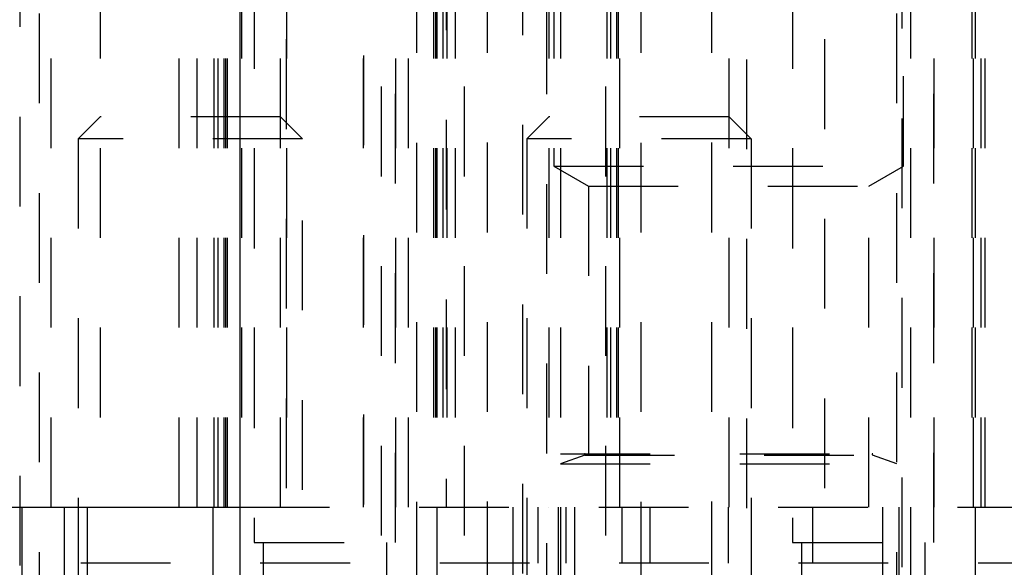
# Model space of a CAD drawing. Header units: inches. Extents: x 1880 to 2363, y -453 to -54.
# Tile 448 of 656: x 1906.987 to 1908.085, y -150.545 to -149.935. Entities that reach past the tile are written whole.
import ezdxf

# ---------------------------------------------------------------- set-up
doc = ezdxf.new("R2010")
doc.units = ezdxf.units.IN
doc.header["$LTSCALE"] = 0.5
doc.header["$MEASUREMENT"] = 0
doc.linetypes.add('HIDDEN', pattern=[0.225, 0.15, -0.075])
doc.layers.add('SID-M-H', color=4, linetype='HIDDEN')
doc.layers.add('SID-M-S', color=105, linetype='Continuous')

msp = doc.modelspace()

# ---------------------------------------------------------------- linework, layer by layer
at = {"layer": 'SID-M-H'}
for p, q in [((1907.79774, -147.17942), (1907.79774, -152.25472)), ((1906.98767, -147.4432), (1906.98767, -153.2282)), ((1907.00967, -153.2282), (1907.00967, -147.4432)), ((1907.54774, -148.85222), (1907.54774, -152.25472)), ((1907.39026, -149.0097), (1907.39026, -152.8286)), ((1907.48278, -149.0097), (1907.48278, -150.74198)), ((1907.64026, -149.0097), (1907.64026, -152.8286)), ((1907.42963, -149.27213), (1907.42963, -151.47713)), ((1907.50837, -149.27202), (1907.50837, -151.47723)), ((1907.67963, -149.27213), (1907.67963, -151.47713)), ((1907.75837, -149.27202), (1907.75837, -151.47723)), ((1907.46267, -149.44671), (1907.46267, -150.4782)), ((1907.07717, -149.4782), (1907.07717, -150.4782)), ((1907.16517, -150.4782), (1907.16517, -149.4782)), ((1907.18517, -150.4782), (1907.18517, -149.4782)), ((1907.20421, -150.4782), (1907.20421, -149.4782)), ((1907.20863, -150.4782), (1907.20863, -149.4782)), ((1907.21517, -150.4782), (1907.21517, -149.4782)), ((1907.21711, -150.4782), (1907.21711, -149.4782)), ((1907.21904, -150.4782), (1907.21904, -149.4782)), ((1907.23467, -149.4782), (1907.23467, -150.4782)), ((1907.24867, -149.4782), (1907.24867, -150.4782)), ((1907.27817, -150.4782), (1907.27817, -149.4782)), ((1907.28467, -149.4782), (1907.28467, -150.4782)), ((1907.37067, -150.4782), (1907.37067, -149.4782)), ((1907.40667, -150.4782), (1907.40667, -149.4782)), ((1907.42067, -150.4782), (1907.42067, -149.4782)), ((1907.44879, -149.4782), (1907.44879, -150.4782)), ((1907.45073, -149.4782), (1907.45073, -150.4782)), ((1907.45267, -150.9782), (1907.45267, -149.4782)), ((1907.4592, -149.4782), (1907.4592, -150.4782)), ((1907.46362, -149.4782), (1907.46362, -150.4782)), ((1907.47267, -149.4782), (1907.47267, -150.4782)), ((1907.57717, -149.4782), (1907.57717, -150.4782)), ((1907.58267, -149.4782), (1907.58267, -150.0982)), ((1907.59017, -149.4782), (1907.59017, -151.50619)), ((1907.64171, -149.4782), (1907.64171, -150.4782)), ((1907.64613, -149.4782), (1907.64613, -150.4782)), ((1907.65267, -149.4782), (1907.65267, -150.4782)), ((1907.65461, -149.4782), (1907.65461, -150.4782)), ((1907.65654, -150.4782), (1907.65654, -149.4782)), ((1907.77817, -150.4782), (1907.77817, -149.4782)), ((1907.84867, -149.4782), (1907.84867, -150.4782)), ((1907.96517, -153.2282), (1907.96517, -149.4782)), ((1907.97267, -150.0982), (1907.97267, -149.4782)), ((1908.00667, -150.4782), (1908.00667, -149.4782)), ((1908.04879, -149.4782), (1908.04879, -150.4782)), ((1908.05073, -150.4782), (1908.05073, -149.4782)), ((1908.05267, -150.9782), (1908.05267, -149.4782)), ((1908.0592, -150.4782), (1908.0592, -149.4782)), ((1908.06362, -150.4782), (1908.06362, -149.4782)), ((1907.24893, -149.49001), (1907.24893, -150.51757)), ((1907.40641, -150.51757), (1907.40641, -149.49001)), ((1907.84893, -149.49001), (1907.84893, -150.51757)), ((1908.00641, -150.51757), (1908.00641, -149.49001)), ((1907.28436, -149.55694), (1907.28436, -150.67505)), ((1907.37097, -150.67505), (1907.37097, -149.55694)), ((1907.88436, -149.55694), (1907.88436, -150.67505)), ((1907.97097, -150.54513), (1907.97097, -149.55694)), ((1907.02267, -150.4782), (1907.02267, -149.7282)), ((1907.57467, -149.9182), (1907.57467, -150.9782)), ((1907.98067, -150.9782), (1907.98067, -149.9182)), ((1907.07717, -150.0432), (1907.05267, -150.0677)), ((1907.27817, -150.0432), (1907.07717, -150.0432)), ((1907.30267, -150.0677), (1907.27817, -150.0432)), ((1907.57717, -150.0432), (1907.55267, -150.0677)), ((1907.77817, -150.0432), (1907.57717, -150.0432)), ((1907.80267, -150.0677), (1907.77817, -150.0432)), ((1907.30267, -150.0677), (1907.05267, -150.0677)), ((1907.05267, -150.0677), (1907.05267, -150.65889)), ((1907.30267, -150.65889), (1907.30267, -150.0677)), ((1907.80267, -150.0677), (1907.55267, -150.0677)), ((1907.55267, -150.0677), (1907.55267, -150.65889)), ((1907.80267, -150.0677), (1907.80267, -150.66781)), ((1907.58267, -150.0982), (1907.97267, -150.0982)), ((1907.58267, -150.0982), (1907.62142, -150.12057)), ((1907.93392, -150.12057), (1907.97267, -150.0982)), ((1907.62142, -150.12057), (1907.93392, -150.12057)), ((1907.62142, -150.12057), (1907.62142, -150.4782)), ((1907.93392, -150.4782), (1907.93392, -150.12057)), ((1907.59017, -150.4186), (1907.96517, -150.4186)), ((1907.61722, -150.42012), (1907.59017, -150.42997)), ((1907.61722, -150.42012), (1907.93632, -150.42012)), ((1907.96517, -150.42997), (1907.93811, -150.42012)), ((1907.59017, -150.42997), (1907.96517, -150.42997)), ((1906.99017, -150.9782), (1906.99017, -150.4782)), ((1907.03717, -150.4782), (1907.03717, -150.6682)), ((1907.06267, -150.4782), (1907.06267, -150.9782)), ((1907.20267, -150.4782), (1907.20267, -150.9782)), ((1907.23278, -150.4782), (1909.12255, -150.4782)), ((1907.31817, -150.6682), (1907.31817, -150.4782)), ((1907.53717, -150.4782), (1907.53717, -150.6682)), ((1907.56517, -150.5407), (1907.56517, -150.4782)), ((1907.58767, -150.4782), (1907.58767, -150.9782)), ((1907.59642, -150.5407), (1907.59642, -150.4782)), ((1907.60579, -150.4782), (1907.60579, -150.9782)), ((1907.65892, -150.5407), (1907.65892, -150.4782)), ((1907.69017, -150.5407), (1907.69017, -150.4782)), ((1907.77767, -150.5407), (1907.77767, -150.4782)), ((1907.81817, -150.6682), (1907.81817, -150.4782)), ((1907.87142, -150.5407), (1907.87142, -150.4782)), ((1907.94954, -150.9782), (1907.94954, -150.4782)), ((1907.96767, -150.9782), (1907.96767, -150.4782)), ((1907.24893, -150.51757), (1907.40641, -150.51757)), ((1907.25877, -150.51757), (1907.25877, -150.55694)), ((1907.39656, -150.55694), (1907.39656, -150.51757)), ((1907.84893, -150.51757), (1908.00641, -150.51757)), ((1907.85877, -150.51757), (1907.85877, -150.55694)), ((1907.99656, -150.55694), (1907.99656, -150.51757)), ((1908.15562, -150.5407), (1906.84642, -150.5407))]:
    msp.add_line(p, q, dxfattribs=at)
for centre, start, end in [((1907.61695, -150.41938), 290, 90), ((1907.93838, -150.41938), 90, 250)]:
    msp.add_arc(centre, 0.000787, start, end, dxfattribs=at)
at = {"layer": 'SID-M-S'}
for p, q in [((1907.23278, -149.0097), (1907.23278, -150.74198)), ((1906.57767, -150.4782), (1907.23278, -150.4782))]:
    msp.add_line(p, q, dxfattribs=at)

doc.saveas('drawing.dxf')
